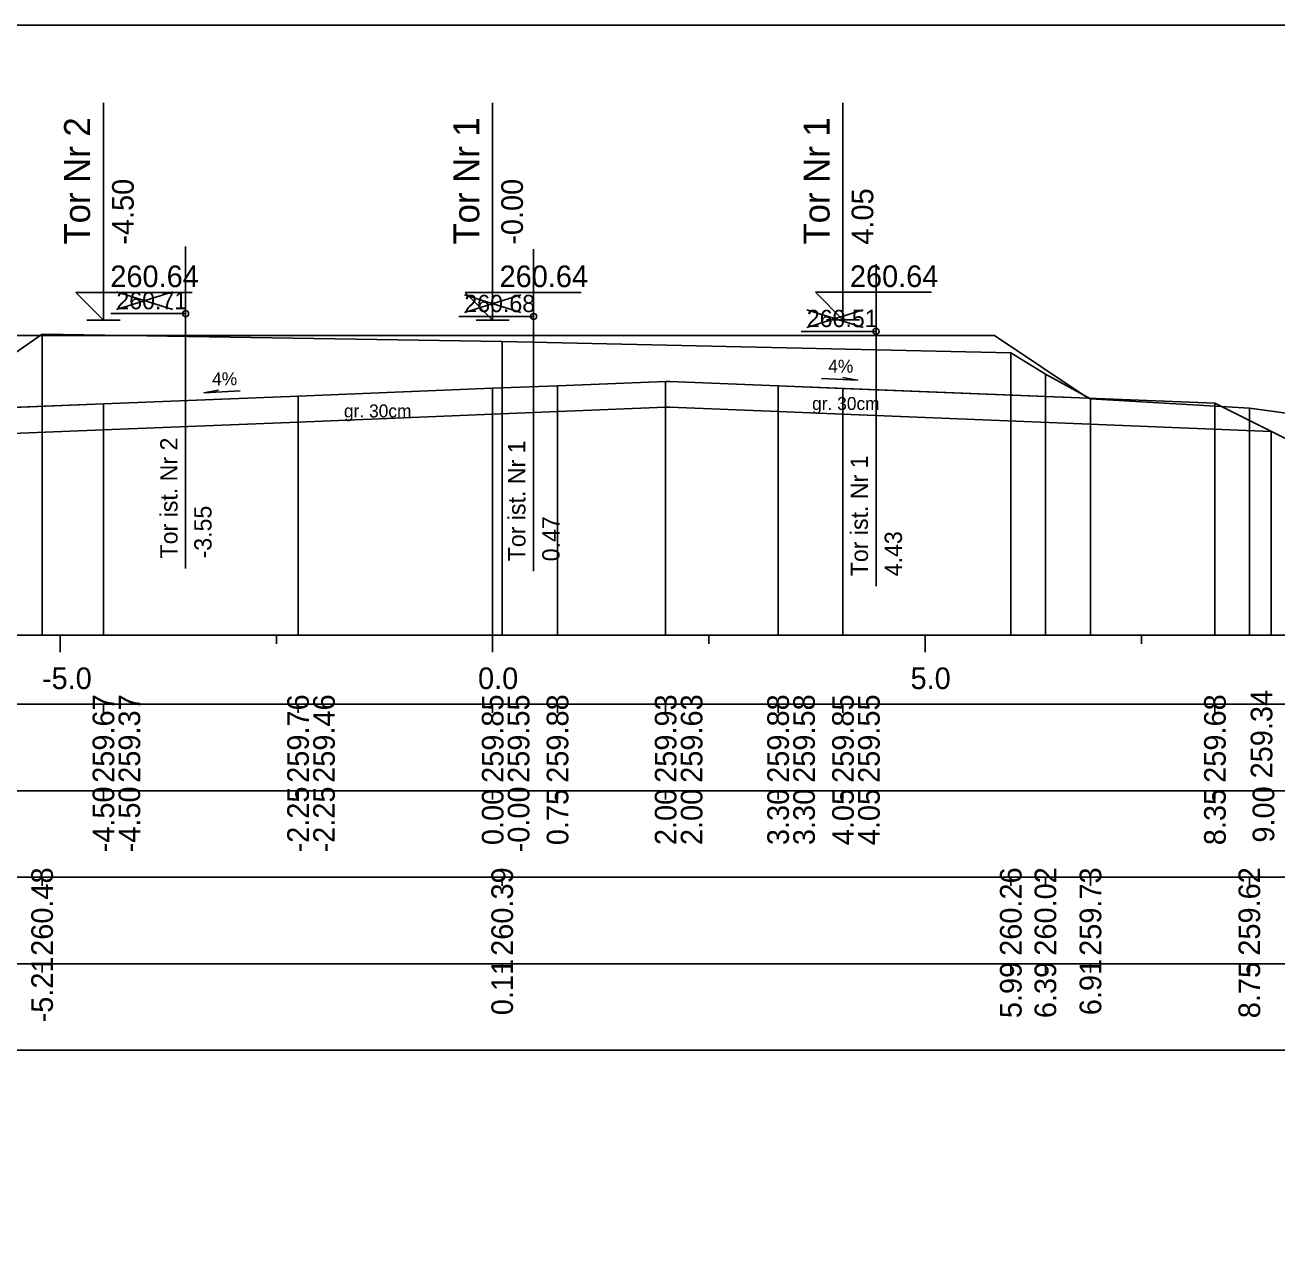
# Model space of a CAD drawing. Extents: x 6516023 to 6560129, y 5513077 to 5529206.
# Drawn here: x 6516945.31 to 6516959.78, y 5514465.41 to 5514479.66 of the extents above; entities that cross this region are included whole.
import ezdxf

# ---------------------------------------------------------------- set-up
doc = ezdxf.new("R2010")
doc.units = 0
for name, color, linetype in [('IR_default', 7, 'Continuous'), ('TOR_PRZEK_P-komponent', 7, 'Continuous'), ('TOR_PRZEK_P-opisy', 7, 'Continuous'), ('TOR_PRZEK_P-tabelka istniejace', 7, 'Continuous'), ('TOR_PRZEK_P-tabelka projektowane', 7, 'Continuous'), ('TOR_PRZEK_P-teren istniejacy', 7, 'Continuous'), ('TOR_PRZEK_P-tory istniejace', 7, 'Continuous'), ('TOR_PRZEK_P-tory projektowane', 7, 'Continuous'), ('TOR_PRZEK_P-uklad odniesienia', 7, 'Continuous'), ('TOR_PRZEK_P-warstwa ochronna I', 7, 'Continuous'), ('TOR_PRZEK_P-warstwa ochronna II', 7, 'Continuous'), ('TOR_RAMKI-ramka+tabelka 1', 7, 'Continuous')]:
    doc.layers.add(name, color=color, linetype=linetype)

msp = doc.modelspace()

# ---------------------------------------------------------------- linework, layer by layer
at = {"layer": 'IR_default'}
msp.add_lwpolyline([(6516932.304, 5514474.2), (6516934.66, 5514474.176), (6516934.75, 5514474.116), (6516935.245, 5514473.786), (6516935.645, 5514473.786), (6516936.713, 5514474.498), (6516941.734, 5514474.799), (6516942.213, 5514475.118), (6516943.093, 5514475.153), (6516944.463, 5514476.067), (6516947.963, 5514476.067), (6516948.963, 5514476.067), (6516952.463, 5514476.067), (6516953.013, 5514476.068), (6516956.513, 5514476.068), (6516957.598, 5514475.344), (6516959.063, 5514475.286), (6516959.933, 5514474.851), (6516962.421, 5514473.607), (6516962.821, 5514473.607), (6516963.406, 5514473.997), (6516963.751, 5514474.227), (6516964.83, 5514474.198), (6516966.034, 5514474.166)], dxfattribs=at)
at = {"layer": 'TOR_PRZEK_P-komponent'}
msp.add_lwpolyline([(6516944.463, 5514476.067), (6516947.963, 5514476.067), (6516948.963, 5514476.067), (6516952.463, 5514476.067), (6516953.013, 5514476.068), (6516956.513, 5514476.068), (6516957.598, 5514475.344), (6516954.013, 5514475.488), (6516952.763, 5514475.538), (6516952.713, 5514475.538), (6516951.463, 5514475.488), (6516950.713, 5514475.458), (6516948.463, 5514475.368), (6516946.213, 5514475.278), (6516943.093, 5514475.153)], close=True, dxfattribs=at)
at = {"layer": 'TOR_PRZEK_P-opisy'}
for points in [[(6516954.513, 5514475.572), (6516954.931, 5514475.553), (6516954.763, 5514475.582)], [(6516947.792, 5514475.427), (6516947.375, 5514475.407), (6516947.542, 5514475.436)]]:
    msp.add_lwpolyline(points, dxfattribs=at)
at = {"layer": 'TOR_PRZEK_P-tabelka istniejace'}
for p, q in [((6516945.504, 5514469.706), (6516945.504, 5514469.806)), ((6516950.823, 5514469.706), (6516950.823, 5514469.806)), ((6516956.703, 5514469.706), (6516956.703, 5514469.806)), ((6516957.103, 5514469.706), (6516957.103, 5514469.806)), ((6516957.624, 5514469.706), (6516957.624, 5514469.806)), ((6516959.461, 5514469.706), (6516959.461, 5514469.806)), ((6516909.663, 5514468.806), (6516993.463, 5514468.806)), ((6516945.504, 5514468.706), (6516945.504, 5514468.806)), ((6516950.823, 5514468.706), (6516950.823, 5514468.806)), ((6516956.703, 5514468.706), (6516956.703, 5514468.806)), ((6516957.103, 5514468.706), (6516957.103, 5514468.806)), ((6516957.624, 5514468.706), (6516957.624, 5514468.806)), ((6516959.461, 5514468.706), (6516959.461, 5514468.806))]:
    msp.add_line(p, q, dxfattribs=at)
for points in [[(6516945.504, 5514476.084), (6516945.504, 5514472.806), (6516945.504, 5514472.676), (6516945.504, 5514472.606)], [(6516950.823, 5514475.998), (6516950.823, 5514472.806), (6516950.823, 5514472.676), (6516950.823, 5514472.606)], [(6516956.703, 5514475.866), (6516956.703, 5514472.806), (6516956.703, 5514472.676), (6516956.703, 5514472.606)], [(6516957.103, 5514475.621), (6516957.103, 5514472.806), (6516957.103, 5514472.676), (6516957.103, 5514472.606)], [(6516957.624, 5514475.337), (6516957.624, 5514472.806), (6516957.624, 5514472.676), (6516957.624, 5514472.606)], [(6516959.461, 5514475.228), (6516959.461, 5514472.806), (6516959.461, 5514472.676), (6516959.461, 5514472.606)]]:
    msp.add_lwpolyline(points, dxfattribs=at)
msp.add_lwpolyline([(6516909.663, 5514469.806), (6516909.663, 5514467.806), (6516993.463, 5514467.806), (6516993.463, 5514469.806)], close=True, dxfattribs=at)
at = {"layer": 'TOR_PRZEK_P-tabelka projektowane'}
for p, q in [((6516946.213, 5514471.706), (6516946.213, 5514471.806)), ((6516946.213, 5514471.706), (6516946.213, 5514471.806)), ((6516948.463, 5514471.706), (6516948.463, 5514471.806)), ((6516948.463, 5514471.706), (6516948.463, 5514471.806)), ((6516950.713, 5514471.706), (6516950.713, 5514471.806)), ((6516950.713, 5514471.706), (6516950.713, 5514471.806)), ((6516951.463, 5514471.706), (6516951.463, 5514471.806)), ((6516952.713, 5514471.706), (6516952.713, 5514471.806)), ((6516952.713, 5514471.706), (6516952.713, 5514471.806)), ((6516954.013, 5514471.706), (6516954.013, 5514471.806)), ((6516954.013, 5514471.706), (6516954.013, 5514471.806)), ((6516954.763, 5514471.706), (6516954.763, 5514471.806)), ((6516954.763, 5514471.706), (6516954.763, 5514471.806)), ((6516959.063, 5514471.706), (6516959.063, 5514471.806)), ((6516909.663, 5514470.806), (6516993.463, 5514470.806)), ((6516946.213, 5514470.706), (6516946.213, 5514470.806)), ((6516946.213, 5514470.706), (6516946.213, 5514470.806)), ((6516948.463, 5514470.706), (6516948.463, 5514470.806)), ((6516948.463, 5514470.706), (6516948.463, 5514470.806)), ((6516950.713, 5514470.706), (6516950.713, 5514470.806)), ((6516950.713, 5514470.706), (6516950.713, 5514470.806)), ((6516951.463, 5514470.706), (6516951.463, 5514470.806)), ((6516952.713, 5514470.706), (6516952.713, 5514470.806)), ((6516952.713, 5514470.706), (6516952.713, 5514470.806)), ((6516954.013, 5514470.706), (6516954.013, 5514470.806)), ((6516954.013, 5514470.706), (6516954.013, 5514470.806)), ((6516954.763, 5514470.706), (6516954.763, 5514470.806)), ((6516954.763, 5514470.706), (6516954.763, 5514470.806)), ((6516959.063, 5514470.706), (6516959.063, 5514470.806))]:
    msp.add_line(p, q, dxfattribs=at)
for points in [[(6516950.713, 5514475.458), (6516950.713, 5514472.806), (6516950.713, 5514472.676), (6516950.713, 5514472.606)], [(6516951.463, 5514475.488), (6516951.463, 5514472.806), (6516951.463, 5514472.676), (6516951.463, 5514472.606)], [(6516952.713, 5514475.538), (6516952.713, 5514472.806), (6516952.713, 5514472.676), (6516952.713, 5514472.606)], [(6516954.013, 5514475.487), (6516954.013, 5514472.806), (6516954.013, 5514472.676), (6516954.013, 5514472.606)], [(6516954.763, 5514475.457), (6516954.763, 5514472.806), (6516954.763, 5514472.676), (6516954.763, 5514472.606)], [(6516948.463, 5514475.368), (6516948.463, 5514472.806), (6516948.463, 5514472.676), (6516948.463, 5514472.606)], [(6516946.213, 5514475.278), (6516946.213, 5514472.806), (6516946.213, 5514472.676), (6516946.213, 5514472.606)], [(6516950.713, 5514475.158), (6516950.713, 5514472.806), (6516950.713, 5514472.676), (6516950.713, 5514472.606)], [(6516952.713, 5514475.238), (6516952.713, 5514472.806), (6516952.713, 5514472.676), (6516952.713, 5514472.606)], [(6516954.013, 5514475.188), (6516954.013, 5514472.806), (6516954.013, 5514472.676), (6516954.013, 5514472.606)], [(6516954.763, 5514475.158), (6516954.763, 5514472.806), (6516954.763, 5514472.676), (6516954.763, 5514472.606)], [(6516959.063, 5514475.285), (6516959.063, 5514472.806), (6516959.063, 5514472.676), (6516959.063, 5514472.606)], [(6516948.463, 5514475.068), (6516948.463, 5514472.806), (6516948.463, 5514472.676), (6516948.463, 5514472.606)], [(6516946.213, 5514474.978), (6516946.213, 5514472.806), (6516946.213, 5514472.676), (6516946.213, 5514472.606)], [(6516959.715, 5514474.959), (6516959.715, 5514472.815), (6516959.715, 5514472.685), (6516959.715, 5514472.615)]]:
    msp.add_lwpolyline(points, dxfattribs=at)
msp.add_lwpolyline([(6516909.663, 5514471.806), (6516909.663, 5514469.806), (6516993.463, 5514469.806), (6516993.463, 5514471.806)], close=True, dxfattribs=at)
at = {"layer": 'TOR_PRZEK_P-teren istniejacy'}
msp.add_lwpolyline([(6516945.11, 5514475.81), (6516945.504, 5514476.084), (6516950.823, 5514475.998), (6516956.703, 5514475.866), (6516957.103, 5514475.621), (6516957.624, 5514475.337), (6516959.461, 5514475.228), (6516961.127, 5514475.002)], dxfattribs=at)
at = {"layer": 'TOR_PRZEK_P-tory istniejace'}
for p, q in [((6516947.163, 5514477.096), (6516947.163, 5514473.376)), ((6516951.186, 5514477.064), (6516951.186, 5514473.343)), ((6516955.145, 5514476.891), (6516955.145, 5514473.17)), ((6516946.363, 5514476.368), (6516947.015, 5514476.571)), ((6516946.363, 5514476.571), (6516947.015, 5514476.368)), ((6516950.386, 5514476.335), (6516951.038, 5514476.538)), ((6516950.386, 5514476.538), (6516951.038, 5514476.335)), ((6516947.163, 5514476.321), (6516946.298, 5514476.321)), ((6516954.345, 5514476.162), (6516954.997, 5514476.365)), ((6516954.345, 5514476.365), (6516954.997, 5514476.162)), ((6516951.186, 5514476.288), (6516950.32, 5514476.288)), ((6516955.145, 5514476.115), (6516954.28, 5514476.115))]:
    msp.add_line(p, q, dxfattribs=at)
for centre in [(6516947.163, 5514476.321), (6516951.186, 5514476.288), (6516955.145, 5514476.115)]:
    msp.add_circle(centre, 0.035, dxfattribs=at)
at = {"layer": 'TOR_PRZEK_P-tory projektowane'}
for p, q in [((6516946.213, 5514477.125), (6516946.213, 5514478.757)), ((6516950.713, 5514477.125), (6516950.713, 5514478.757)), ((6516954.763, 5514477.125), (6516954.763, 5514478.757)), ((6516946.213, 5514477.125), (6516946.213, 5514476.247)), ((6516950.713, 5514477.125), (6516950.713, 5514476.247)), ((6516954.763, 5514477.125), (6516954.763, 5514476.248)), ((6516946.213, 5514476.247), (6516945.894, 5514476.566)), ((6516945.894, 5514476.566), (6516947.238, 5514476.566)), ((6516950.713, 5514476.247), (6516950.394, 5514476.566)), ((6516950.394, 5514476.566), (6516951.738, 5514476.566)), ((6516954.763, 5514476.248), (6516954.444, 5514476.567)), ((6516954.444, 5514476.567), (6516955.788, 5514476.567)), ((6516946.021, 5514476.247), (6516946.405, 5514476.247)), ((6516950.521, 5514476.247), (6516950.905, 5514476.247)), ((6516954.571, 5514476.248), (6516954.955, 5514476.248))]:
    msp.add_line(p, q, dxfattribs=at)
at = {"layer": 'TOR_PRZEK_P-uklad odniesienia'}
for p, q in [((6516913.463, 5514472.606), (6516993.463, 5514472.606)), ((6516945.713, 5514472.406), (6516945.713, 5514472.606)), ((6516948.213, 5514472.506), (6516948.213, 5514472.606)), ((6516950.713, 5514472.406), (6516950.713, 5514472.606)), ((6516953.213, 5514472.506), (6516953.213, 5514472.606)), ((6516955.713, 5514472.406), (6516955.713, 5514472.606)), ((6516958.213, 5514472.506), (6516958.213, 5514472.606))]:
    msp.add_line(p, q, dxfattribs=at)
at = {"layer": 'TOR_PRZEK_P-warstwa ochronna I'}
msp.add_lwpolyline([(6516943.711, 5514474.878), (6516946.213, 5514474.978), (6516948.463, 5514475.068), (6516950.713, 5514475.158), (6516952.713, 5514475.238), (6516952.763, 5514475.238), (6516954.013, 5514475.188), (6516954.763, 5514475.158), (6516959.715, 5514474.959)], dxfattribs=at)
at = {"layer": 'TOR_PRZEK_P-warstwa ochronna II'}
msp.add_lwpolyline([(6516932.304, 5514474.2), (6516934.66, 5514474.176), (6516935.245, 5514473.786), (6516935.645, 5514473.786), (6516936.713, 5514474.498), (6516941.735, 5514474.799), (6516942.213, 5514475.118), (6516946.213, 5514475.278), (6516948.463, 5514475.368), (6516950.713, 5514475.458), (6516951.463, 5514475.488), (6516952.713, 5514475.538), (6516952.763, 5514475.537), (6516954.013, 5514475.487), (6516954.763, 5514475.457), (6516959.063, 5514475.285), (6516959.932, 5514474.851), (6516962.421, 5514473.606), (6516962.821, 5514473.606), (6516963.751, 5514474.227), (6516966.034, 5514474.166)], dxfattribs=at)
at = {"layer": 'TOR_RAMKI-ramka+tabelka 1'}
msp.add_lwpolyline([(6516907.013, 5514479.656), (6517154.513, 5514479.656), (6517154.513, 5514451.156), (6516907.013, 5514451.156)], close=True, dxfattribs=at)

# ---------------------------------------------------------------- texts
at = {"layer": 'TOR_PRZEK_P-opisy'}
for rotation, p in [(359.8485, (6516954.592, 5514475.638)), (0.1515, (6516947.469, 5514475.492))]:
    msp.add_text('4%', height=0.15, rotation=rotation, dxfattribs=at).set_placement(p)
at = {"layer": 'TOR_PRZEK_P-tabelka istniejace'}
for s, p in [('260.48', (6516945.629, 5514468.898)), ('260.39', (6516950.948, 5514468.898)), ('260.26', (6516956.828, 5514468.898)), ('260.02', (6516957.228, 5514468.9)), ('259.73', (6516957.749, 5514468.898)), ('259.62', (6516959.586, 5514468.9)), ('-5.21', (6516945.629, 5514468.129)), ('0.11', (6516950.948, 5514468.212)), ('5.99', (6516956.828, 5514468.178)), ('6.39', (6516957.228, 5514468.178)), ('6.91', (6516957.749, 5514468.212)), ('8.75', (6516959.586, 5514468.177))]:
    msp.add_text(s, height=0.25, rotation=90, dxfattribs=at).set_placement(p)
at = {"layer": 'TOR_PRZEK_P-tabelka projektowane'}
for s, p in [('259.67', (6516946.338, 5514470.898)), ('259.37', (6516946.638, 5514470.898)), ('259.76', (6516948.588, 5514470.898)), ('259.46', (6516948.888, 5514470.898)), ('259.85', (6516950.838, 5514470.897)), ('259.55', (6516951.138, 5514470.897)), ('259.88', (6516951.588, 5514470.898)), ('259.93', (6516952.838, 5514470.898)), ('259.63', (6516953.138, 5514470.898)), ('259.88', (6516954.138, 5514470.898)), ('259.58', (6516954.438, 5514470.898)), ('259.85', (6516954.888, 5514470.897)), ('259.55', (6516955.188, 5514470.897)), ('259.68', (6516959.188, 5514470.898)), ('259.34', (6516959.727, 5514470.949)), ('-4.50', (6516946.338, 5514470.094)), ('-4.50', (6516946.638, 5514470.094)), ('-2.25', (6516948.588, 5514470.093)), ('-2.25', (6516948.888, 5514470.093)), ('0.00', (6516950.838, 5514470.178)), ('-0.00', (6516951.138, 5514470.094)), ('0.75', (6516951.588, 5514470.177)), ('2.00', (6516952.838, 5514470.178)), ('2.00', (6516953.138, 5514470.178)), ('3.30', (6516954.138, 5514470.178)), ('3.30', (6516954.438, 5514470.178)), ('4.05', (6516954.888, 5514470.177)), ('4.05', (6516955.188, 5514470.177)), ('8.35', (6516959.188, 5514470.177)), ('9.00', (6516959.749, 5514470.207))]:
    msp.add_text(s, height=0.25, rotation=90, dxfattribs=at).set_placement(p)
at = {"layer": 'TOR_PRZEK_P-tory istniejace'}
for s, p in [('260.71', (6516946.363, 5514476.371)), ('260.68', (6516950.386, 5514476.338)), ('260.51', (6516954.345, 5514476.165))]:
    msp.add_text(s, height=0.2, dxfattribs=at).set_placement(p)
for s, rotation, p in [('Tor ist. Nr 2', 90.0511, (6516947.07, 5514473.491)), ('Tor ist. Nr 1', 90.0511, (6516951.092, 5514473.458)), ('Tor ist. Nr 1', 90.0511, (6516955.052, 5514473.285)), ('-3.55', 90, (6516947.463, 5514473.491)), ('0.47', 90, (6516951.486, 5514473.458)), ('4.43', 90, (6516955.445, 5514473.285))]:
    msp.add_text(s, height=0.2, rotation=rotation, dxfattribs=at).set_placement(p)
at = {"layer": 'TOR_PRZEK_P-tory projektowane'}
for s, height, p in [('Tor Nr 2', 0.3, (6516946.058, 5514477.119)), ('Tor Nr 1', 0.3, (6516950.558, 5514477.119)), ('Tor Nr 1', 0.3, (6516954.608, 5514477.119)), ('-4.50', 0.25, (6516946.563, 5514477.117)), ('-0.00', 0.25, (6516951.063, 5514477.117)), ('4.05', 0.25, (6516955.113, 5514477.118))]:
    msp.add_text(s, height=height, rotation=90, dxfattribs=at).set_placement(p)
for p in [(6516946.293, 5514476.627), (6516950.793, 5514476.627), (6516954.843, 5514476.628)]:
    msp.add_text('260.64', height=0.25, dxfattribs=at).set_placement(p)
at = {"layer": 'TOR_PRZEK_P-uklad odniesienia'}
for s, p in [('-5.0', (6516945.502, 5514471.981)), ('0.0', (6516950.544, 5514471.981)), ('5.0', (6516955.544, 5514471.981))]:
    msp.add_text(s, height=0.25, dxfattribs=at).set_placement(p)
at = {"layer": 'TOR_PRZEK_P-warstwa ochronna I'}
for p in [(6516954.406, 5514475.207), (6516948.994, 5514475.121)]:
    msp.add_text('gr. 30cm', height=0.15, dxfattribs=at).set_placement(p)

doc.saveas('drawing.dxf')
